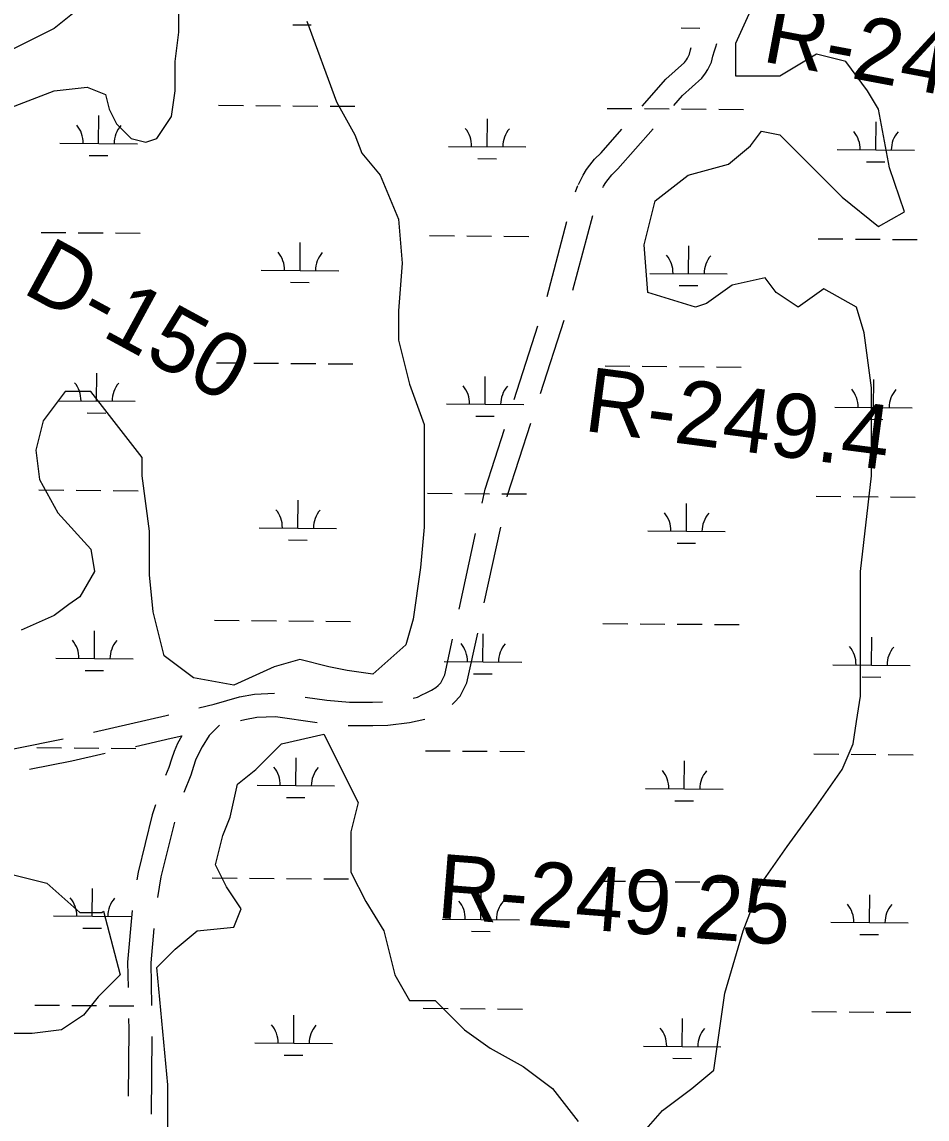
# Model space of a CAD drawing. Extents: x 3271442 to 3309282, y 752266 to 777610.
# Drawn here: x 3289610 to 3290779, y 760687 to 762104 of the extents above; entities that cross this region are included whole.
import ezdxf

# ---------------------------------------------------------------- set-up
doc = ezdxf.new("R2010")
doc.units = 0
for name, color, linetype in [('V-RIVR-RANG-IDEN', 7, 'Continuous'), ('V-ROAD-CNTR', 7, 'Continuous'), ('V-SITE-VEGE', 7, 'Continuous'), ('V-WETL-SWMP', 7, 'Continuous')]:
    doc.layers.add(name, color=color, linetype=linetype)

msp = doc.modelspace()

# ---------------------------------------------------------------- linework, layer by layer
at = {"layer": 'V-ROAD-CNTR'}
for p, q in [((3290325.1, 761884.4), (3290328.3, 761892.4)), ((3290321.7, 761757.2), (3290347.4, 761853.8)), ((3290288.6, 761749.3), (3290314.2, 761845.9)), ((3290246, 761615.9), (3290276.7, 761711.1)), ((3290280, 761623.6), (3290310.7, 761718.7)), ((3290174.9, 761345.4), (3290196.2, 761443.2)), ((3290207.4, 761353.5), (3290228.6, 761451.2)), ((3289778.1, 760793.2), (3289777.3, 760693.2))]:
    msp.add_line(p, q, dxfattribs=at)
for points in [[(3290411.5, 761995), (3290442.1, 762029.8), (3290466, 762051.4), (3290468.4, 762054.7), (3290469.9, 762057), (3290472.4, 762062), (3290473.7, 762067.5), (3290474.8, 762070.7)], [(3290452.1, 761995.7), (3290463.5, 762008.7), (3290488.4, 762031.2), (3290493.1, 762037.7), (3290496, 762042.1), (3290500.7, 762051.7), (3290502.6, 762059.3), (3290504.8, 762066.2), (3290506.6, 762071.5), (3290507.6, 762075.8)], [(3290360.6, 761890), (3290361.4, 761891.4), (3290364.2, 761896.2), (3290367.5, 761900.4), (3290372.1, 761906.3), (3290380.1, 761913.9), (3290425.6, 761965.7)], [(3290328.9, 761893.7), (3290335.1, 761906), (3290339.4, 761913.1), (3290343.7, 761918.7), (3290349.8, 761926.6), (3290358.5, 761934.8), (3290385.1, 761965)], [(3290237.1, 761490.3), (3290237.5, 761492.3), (3290267.7, 761585.5)], [(3290204.7, 761482.3), (3290208.5, 761500.1), (3290233.7, 761577.9)], [(3290165.7, 761222.3), (3290168.7, 761224.8), (3290176.2, 761233), (3290185, 761250.3), (3290198.9, 761314.4)], [(3290115.5, 761230.5), (3290121.2, 761231.7), (3290127.7, 761235), (3290131.4, 761236.8), (3290139.4, 761240.6), (3290145, 761244.1), (3290148, 761246.6), (3290151.3, 761250.2), (3290156.5, 761260.4), (3290166.4, 761306.4)], [(3289838.9, 761217.8), (3289858.6, 761222.5), (3289891.3, 761232.1), (3289910.5, 761235.5), (3289936.6, 761236.6)], [(3289976.2, 761231.5), (3290003.9, 761227.6), (3290033.4, 761225.1), (3290063.2, 761225), (3290075.8, 761225.4)], [(3289702.5, 761186.5), (3289796.3, 761207.8), (3289800, 761208.7)], [(3289892.7, 761201.3), (3289898.2, 761202.9), (3289913.8, 761205.6), (3289937.9, 761206.6), (3289991.7, 761199)], [(3290031.5, 761195.2), (3290032.1, 761195.2), (3290063.5, 761195), (3290083, 761195.5), (3290110.7, 761198.7), (3290130.8, 761203.1)], [(3289865.3, 761195.6), (3289852, 761182.1), (3289843.2, 761167.5), (3289838.2, 761158.4), (3289834.5, 761150.3), (3289831.6, 761142), (3289828.2, 761130.8), (3289819.2, 761108.3)], [(3289565.6, 761157), (3289601.6, 761165.5), (3289663.4, 761177.8)], [(3289756.8, 761168.1), (3289803.1, 761178.6), (3289816.8, 761181.8)], [(3289816.7, 761181.5), (3289811.3, 761171.8), (3289806.7, 761161.5), (3289803.2, 761151.4), (3289799.9, 761140.8), (3289795.7, 761130.5)], [(3289620, 761138.5), (3289674.8, 761149.5), (3289717.8, 761159.2)], [(3289782.6, 761092.7), (3289778.5, 761079.5), (3289760.4, 761005.4), (3289758.7, 760995.7)], [(3289807.1, 761070.2), (3289789.8, 760999.4), (3289785.3, 760972.7)], [(3289752.5, 760956.2), (3289746.5, 760889.5), (3289747.2, 760856.5)], [(3289780.5, 760933), (3289776.6, 760888.4), (3289777.6, 760833.2)], [(3289748, 760816.5), (3289748.2, 760803), (3289747.5, 760716.5)]]:
    msp.add_lwpolyline(points, dxfattribs=at)
at = {"layer": 'V-SITE-VEGE'}
for points in [[(3290565.4, 761962.6), (3290589, 761957.8), (3290669.5, 761877.3), (3290716.8, 761839.4), (3290750, 761858.4), (3290731, 761915.2), (3290716.8, 761991), (3290702.6, 762014.7), (3290674.2, 762052.6), (3290636.4, 762062.1), (3290589, 762033.6), (3290532.2, 762033.6), (3290532.2, 762076.3), (3290555.9, 762128.4), (3290574.8, 762166.3), (3290584.3, 762204.2), (3290593.8, 762232.6), (3290626.9, 762265.8), (3290778.4, 762379.4), (3290806.8, 762407.9)], [(3289590.3, 761991), (3289651.8, 762014.7), (3289694.4, 762019.4), (3289718.1, 762010), (3289722.8, 761991), (3289732.3, 761972.1), (3289751.2, 761953.1), (3289770.2, 761948.4), (3289784.4, 761953.1), (3289803.3, 761981.5), (3289808, 762014.7), (3289808, 762052.6), (3289812.8, 762090.5), (3289812.8, 762128.4)], [(3289675.5, 762114.2), (3289651.8, 762095.2), (3289595, 762066.8)], [(3289978.4, 762104.7), (3290016.3, 762000.5), (3290040, 761957.8), (3290049.4, 761934.2), (3290073.1, 761905.7), (3290096.8, 761848.9), (3290101.5, 761792), (3290096.8, 761730.5), (3290096.8, 761692.6), (3290111, 761635.7), (3290129.9, 761583.6), (3290129.9, 761451), (3290125.2, 761398.9), (3290115.7, 761332.5), (3290106.2, 761299.4), (3290063.6, 761261.5), (3290030.5, 761266.2), (3290006.8, 761271), (3289969, 761280.4), (3289935.8, 761271), (3289883.8, 761247.3), (3289831.7, 761256.8), (3289793.8, 761285.2), (3289779.6, 761342), (3289774.9, 761389.4), (3289774.9, 761446.2), (3289765.4, 761517.3), (3289765.4, 761541), (3289699.2, 761626.2), (3289666, 761626.2), (3289637.6, 761588.3), (3289628.2, 761550.5), (3289632.9, 761512.6)], [(3290404.4, 760659.9), (3290437.6, 760697.8), (3290475.4, 760726.2), (3290503.8, 760749.9), (3290518, 760849.4), (3290541.7, 760929.9), (3290565.4, 760991.5), (3290598.5, 761038.8), (3290636.4, 761091), (3290669.5, 761138.3), (3290683.7, 761171.5), (3290688.1, 761200.1), (3290693.2, 761233.1), (3290693.2, 761394.1), (3290707.4, 761517.3), (3290707.4, 761631), (3290697.9, 761702), (3290688.4, 761735.2), (3290645.8, 761758.9), (3290612.7, 761735.2), (3290584.3, 761754.1), (3290570.1, 761773.1), (3290527.5, 761763.6), (3290494.4, 761739.9), (3290480.2, 761735.2), (3290418.6, 761754.1), (3290413.9, 761815.7), (3290428.1, 761872.6), (3290470.7, 761905.7), (3290522.8, 761919.9), (3290551.2, 761943.6), (3290565.4, 761962.6)], [(3289632.9, 761512.6), (3289656.6, 761469.9), (3289699.2, 761422.6), (3289703.9, 761394.1), (3289685, 761361), (3289670.8, 761351.5), (3289651.8, 761337.3), (3289609.2, 761318.3)], [(3289798.6, 760522.5), (3289798.6, 760730.9), (3289784.4, 760882.5), (3289808, 760906.2), (3289836.4, 760929.9), (3289883.8, 760934.6), (3289893.2, 760958.3), (3289874.3, 760986.7), (3289860.1, 761015.2), (3289869.6, 761053.1), (3289879, 761076.7), (3289888.5, 761119.4), (3289912.2, 761138.3), (3289945.3, 761171.5), (3290000.3, 761183.8), (3290044.7, 761095.7), (3290035.2, 761057.8), (3290035.2, 761005.7), (3290054.2, 760967.8), (3290077.8, 760929.9), (3290092, 760873), (3290111, 760839.9), (3290144.1, 760839.9), (3290182, 760802), (3290215.1, 760778.3), (3290257.7, 760754.6), (3290295.6, 760726.2), (3290328.7, 760683.6)], [(3289585.6, 761005.7), (3289642.4, 760991.5), (3289685, 760953.6), (3289713.4, 760953.6), (3289715.6, 760955.3), (3289737, 760873), (3289708.6, 760844.6), (3289689.7, 760820.9), (3289661.3, 760802), (3289623.4, 760797.3), (3289561.9, 760797.3)]]:
    msp.add_lwpolyline(points, dxfattribs=at)
at = {"layer": 'V-WETL-SWMP'}
for p, q in [((3289960, 762100), (3289984, 762099.9)), ((3290461.9, 762095.9), (3290485.9, 762095.7)), ((3289864.3, 761996.2), (3289896.3, 761995.9)), ((3289912.3, 761995.8), (3289944.3, 761995.5)), ((3289960.3, 761995.4), (3289992.3, 761995.1)), ((3290008.3, 761995), (3290040.3, 761994.7)), ((3289709.3, 761946.7), (3289709.6, 761982.7)), ((3290366.2, 761992.1), (3290398.2, 761991.8)), ((3290414.2, 761991.7), (3290446.2, 761991.4)), ((3290462.2, 761991.3), (3290494.2, 761991)), ((3290510.2, 761990.9), (3290542.2, 761990.6)), ((3290211.2, 761942.6), (3290211.5, 761978.6)), ((3290713.1, 761938.5), (3290713.4, 761974.5)), ((3289659.3, 761947.1), (3289759.3, 761946.3)), ((3290161.2, 761943), (3290261.2, 761942.2)), ((3290663.1, 761938.9), (3290763.1, 761938)), ((3289697.2, 761931.4), (3289721.2, 761931.2)), ((3290199.1, 761927.3), (3290223.1, 761927.1)), ((3290700.9, 761923.1), (3290724.9, 761922.9)), ((3289634.9, 761831.9), (3289666.9, 761831.6)), ((3289682.9, 761831.5), (3289714.9, 761831.2)), ((3289730.9, 761831.1), (3289762.9, 761830.8)), ((3290136.8, 761827.8), (3290168.8, 761827.5)), ((3290184.8, 761827.4), (3290216.8, 761827.1)), ((3290232.8, 761827), (3290264.8, 761826.7)), ((3290638.7, 761823.6), (3290670.7, 761823.4)), ((3289969.4, 761782.7), (3289969.7, 761818.7)), ((3290471.3, 761778.6), (3290471.6, 761814.6)), ((3290686.7, 761823.2), (3290718.7, 761823)), ((3290734.7, 761822.8), (3290766.7, 761822.6)), ((3289919.4, 761783.1), (3290019.4, 761782.3)), ((3289957.3, 761767.4), (3289981.3, 761767.2)), ((3290421.3, 761779), (3290521.3, 761778.2)), ((3290459.2, 761763.3), (3290483.2, 761763.1)), ((3289861.6, 761663.5), (3289893.6, 761663.3)), ((3289909.6, 761663.1), (3289941.6, 761662.9)), ((3289957.6, 761662.7), (3289989.6, 761662.5)), ((3290005.6, 761662.3), (3290037.6, 761662.1)), ((3290363.4, 761659.4), (3290395.4, 761659.1)), ((3290411.4, 761659), (3290443.4, 761658.7)), ((3290459.4, 761658.6), (3290491.4, 761658.3)), ((3290507.4, 761658.2), (3290539.4, 761657.9)), ((3289706.6, 761614.1), (3289706.8, 761650.1)), ((3290208.4, 761609.9), (3290208.7, 761645.9)), ((3290710.3, 761605.8), (3290710.6, 761641.8)), ((3289656.6, 761614.5), (3289756.6, 761613.7)), ((3289694.4, 761598.7), (3289718.4, 761598.5)), ((3290158.4, 761610.3), (3290258.4, 761609.5)), ((3290660.3, 761606.2), (3290760.3, 761605.4)), ((3290196.3, 761594.6), (3290220.3, 761594.4)), ((3290698.2, 761590.5), (3290722.2, 761590.3)), ((3289632.2, 761499.2), (3289664.2, 761499)), ((3289680.2, 761498.8), (3289712.2, 761498.6)), ((3289728.2, 761498.4), (3289760.2, 761498.2)), ((3289966.6, 761450.1), (3289966.9, 761486.1)), ((3290134.1, 761495.1), (3290166.1, 761494.8)), ((3290182.1, 761494.7), (3290214.1, 761494.4)), ((3290230.1, 761494.3), (3290262.1, 761494.1)), ((3290636, 761491), (3290668, 761490.7)), ((3290684, 761490.6), (3290716, 761490.3)), ((3290732, 761490.2), (3290764, 761489.9)), ((3290468.5, 761445.9), (3290468.8, 761481.9)), ((3289916.6, 761450.5), (3290016.6, 761449.6)), ((3290418.5, 761446.3), (3290518.5, 761445.5)), ((3289954.5, 761434.7), (3289978.5, 761434.5)), ((3290456.4, 761430.6), (3290480.4, 761430.4)), ((3289858.8, 761330.9), (3289890.8, 761330.6)), ((3289906.8, 761330.5), (3289938.8, 761330.2)), ((3289954.8, 761330.1), (3289986.8, 761329.8)), ((3290002.8, 761329.7), (3290034.8, 761329.4)), ((3289703.8, 761281.4), (3289704.1, 761317.4)), ((3290360.7, 761326.7), (3290392.7, 761326.5)), ((3290408.7, 761326.3), (3290440.7, 761326.1)), ((3290456.7, 761325.9), (3290488.7, 761325.7)), ((3290504.7, 761325.5), (3290536.7, 761325.3)), ((3290205.7, 761277.3), (3290206, 761313.3)), ((3290707.6, 761273.1), (3290707.9, 761309.1)), ((3289653.8, 761281.8), (3289753.8, 761281)), ((3290155.7, 761277.7), (3290255.7, 761276.9)), ((3290657.6, 761273.5), (3290757.6, 761272.7)), ((3289691.7, 761266.1), (3289715.7, 761265.9)), ((3290193.6, 761261.9), (3290217.6, 761261.7)), ((3290695.5, 761257.8), (3290719.5, 761257.6)), ((3289629.5, 761166.6), (3289661.5, 761166.3)), ((3289677.5, 761166.2), (3289709.5, 761165.9)), ((3289725.5, 761165.8), (3289757.5, 761165.5)), ((3290131.3, 761162.4), (3290163.3, 761162.2)), ((3290179.3, 761162), (3290211.3, 761161.8)), ((3290227.3, 761161.7), (3290259.3, 761161.4)), ((3290633.2, 761158.3), (3290665.2, 761158)), ((3290681.2, 761157.9), (3290713.2, 761157.7)), ((3290729.2, 761157.5), (3290761.2, 761157.3)), ((3289963.9, 761117.4), (3289964.2, 761153.4)), ((3290465.8, 761113.3), (3290466.1, 761149.3)), ((3289913.9, 761117.8), (3290013.9, 761117)), ((3289951.8, 761102.1), (3289975.8, 761101.9)), ((3290415.8, 761113.7), (3290515.8, 761112.8)), ((3290453.7, 761097.9), (3290477.7, 761097.7)), ((3289856.1, 760998.2), (3289888.1, 760997.9)), ((3289904.1, 760997.8), (3289936.1, 760997.5)), ((3289952.1, 760997.4), (3289984.1, 760997.1)), ((3290000.1, 760997), (3290032.1, 760996.8)), ((3290358, 760994.1), (3290390, 760993.8)), ((3290406, 760993.7), (3290438, 760993.4)), ((3290454, 760993.3), (3290486, 760993)), ((3290502, 760992.9), (3290534, 760992.6)), ((3289701.1, 760948.7), (3289701.4, 760984.7)), ((3290203, 760944.6), (3290203.3, 760980.6)), ((3290704.9, 760940.5), (3290705.2, 760976.5)), ((3289651.1, 760949.1), (3289751.1, 760948.3)), ((3290153, 760945), (3290253, 760944.2)), ((3289688.9, 760933.4), (3289712.9, 760933.2)), ((3290654.9, 760940.9), (3290754.9, 760940.1)), ((3290190.8, 760929.3), (3290214.8, 760929.1)), ((3290692.7, 760925.1), (3290716.7, 760924.9)), ((3289626.7, 760833.9), (3289658.7, 760833.7)), ((3289674.7, 760833.5), (3289706.7, 760833.3)), ((3289722.7, 760833.1), (3289754.7, 760832.9)), ((3289961.2, 760784.7), (3289961.5, 760820.7)), ((3290128.6, 760829.8), (3290160.6, 760829.5)), ((3290176.6, 760829.4), (3290208.6, 760829.1)), ((3290224.6, 760829), (3290256.6, 760828.7)), ((3290630.5, 760825.6), (3290662.5, 760825.4)), ((3290678.5, 760825.3), (3290710.5, 760825)), ((3290726.5, 760824.9), (3290758.5, 760824.6)), ((3290463.1, 760780.6), (3290463.4, 760816.6)), ((3289911.2, 760785.1), (3290011.2, 760784.3)), ((3290413.1, 760781), (3290513.1, 760780.2)), ((3289949, 760769.4), (3289973, 760769.2)), ((3290450.9, 760765.3), (3290474.9, 760765.1))]:
    msp.add_line(p, q, dxfattribs=at)
for centre, start, end in [((3289654.1, 761947.7), 358.7563, 40.2999), ((3289764.5, 761946.7), 138.7563, 180.2999), ((3290155.9, 761943.5), 358.7563, 40.2999), ((3290266.4, 761942.6), 138.7563, 180.2999), ((3290657.8, 761939.4), 358.7563, 40.2999), ((3290768.3, 761938.5), 138.7563, 180.2999), ((3289914.2, 761783.6), 358.7563, 40.2999), ((3290024.6, 761782.7), 138.7563, 180.2999), ((3290416, 761779.5), 358.7563, 40.2999), ((3290526.5, 761778.6), 138.7563, 180.2999), ((3289651.3, 761615), 358.7563, 40.2999), ((3289761.8, 761614.1), 138.7563, 180.2999), ((3290153.2, 761610.9), 358.7563, 40.2999), ((3290263.7, 761609.9), 138.7563, 180.2999), ((3290655.1, 761606.7), 358.7563, 40.2999), ((3290765.6, 761605.8), 138.7563, 180.2999), ((3289911.4, 761451), 358.7563, 40.2999), ((3290021.9, 761450.1), 138.7563, 180.2999), ((3290413.3, 761446.9), 358.7563, 40.2999), ((3290523.8, 761445.9), 138.7563, 180.2999), ((3289648.6, 761282.3), 358.7563, 40.2999), ((3289759.1, 761281.4), 138.7563, 180.2999), ((3290150.5, 761278.2), 358.7563, 40.2999), ((3290260.9, 761277.3), 138.7563, 180.2999), ((3290652.4, 761274.1), 358.7563, 40.2999), ((3290762.8, 761273.2), 138.7563, 180.2999), ((3289908.7, 761118.3), 358.7563, 40.2999), ((3290019.2, 761117.4), 138.7563, 180.2999), ((3290410.6, 761114.2), 358.7563, 40.2999), ((3290521, 761113.3), 138.7563, 180.2999), ((3289645.8, 760949.7), 358.7563, 40.2999), ((3289756.3, 760948.8), 138.7563, 180.2999), ((3290147.7, 760945.5), 358.7563, 40.2999), ((3290258.2, 760944.6), 138.7563, 180.2999), ((3290649.6, 760941.4), 358.7563, 40.2999), ((3290760.1, 760940.5), 138.7563, 180.2999), ((3289905.9, 760785.7), 358.7563, 40.2999), ((3290016.4, 760784.7), 138.7563, 180.2999), ((3290407.8, 760781.5), 358.7563, 40.2999), ((3290518.3, 760780.6), 138.7563, 180.2999)]:
    msp.add_arc(centre, 35.2, start, end, dxfattribs=at)

# ---------------------------------------------------------------- texts
at = {"layer": 'V-RIVR-RANG-IDEN'}
for s, rotation, p in [('R-249.55', 349.3642, (3290564.5, 762053.1)), ('D-150', 331.4883, (3289608.7, 761755)), ('R-249.4', 352.5955, (3290334.5, 761575.8)), ('R-249.25', 355.5308, (3290144.6, 760946.7))]:
    msp.add_text(s, height=83, rotation=rotation, dxfattribs=at).set_placement(p)

doc.saveas('drawing.dxf')
